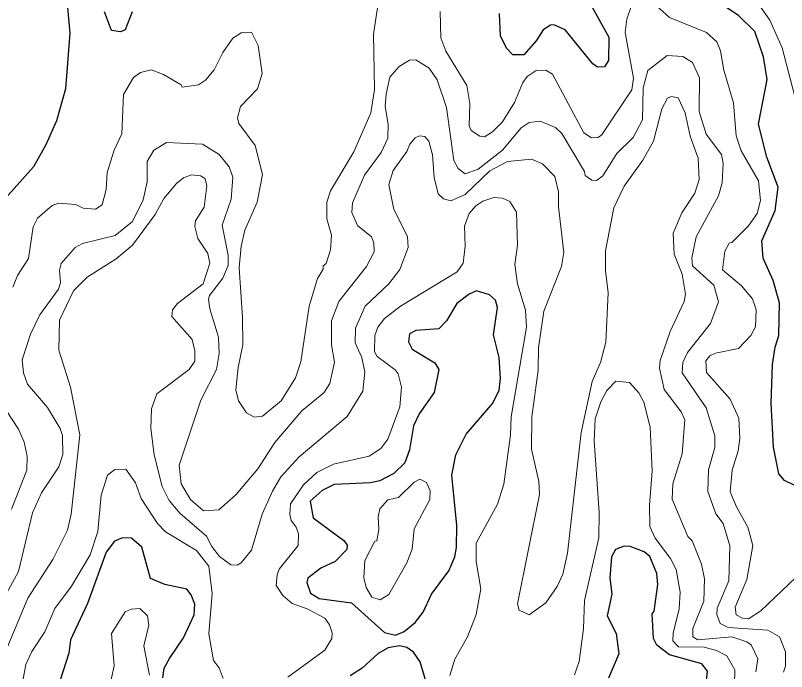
# Model space of a CAD drawing. Extents: x 763.2 to 816.8, y 7896.5 to 7952.7.
# Drawn here: x 788.764 to 791.494, y 7917.911 to 7920.235 of the extents above; entities that cross this region are included whole.
import ezdxf

# ---------------------------------------------------------------- set-up
doc = ezdxf.new("R2010")
doc.units = 0
doc.header["$LTSCALE"] = 0.064
doc.layers.add('1', color=7, linetype='Continuous', lineweight=25)
doc.layers.add('2', color=7, linetype='Continuous', lineweight=13)

msp = doc.modelspace()

# ---------------------------------------------------------------- linework, layer by layer
at = {"layer": '1'}
for points in [[(788.9441, 7920.3174), (788.9572, 7920.1728), (788.9408, 7919.9749), (788.9095, 7919.8617), (788.8717, 7919.7775), (788.8277, 7919.6994), (788.7297, 7919.5896)], [(790.7876, 7920.2976), (790.865, 7920.1586), (790.8635, 7920.0757), (790.8488, 7920.0536), (790.8243, 7920.0524), (790.8073, 7920.0643), (790.7096, 7920.1844), (790.6701, 7920.2015), (790.6576, 7920.201), (790.6321, 7920.1849), (790.6072, 7920.1458), (790.5638, 7920.0958), (790.5246, 7920.0962), (790.5037, 7920.1178), (790.4809, 7920.1622), (790.4771, 7920.2418)], [(791.5234, 7918.57), (791.4866, 7918.5879), (791.4662, 7918.612), (791.447, 7918.7068), (791.4389, 7918.8621), (791.4444, 7918.9994), (791.4535, 7919.0603), (791.4667, 7919.1013), (791.4685, 7919.2171), (791.446, 7919.296), (791.4111, 7919.3758), (791.406, 7919.4375), (791.4533, 7919.5444), (791.4634, 7919.6274), (791.4235, 7919.7333), (791.3945, 7919.8505), (791.4255, 7920.0082), (791.4121, 7920.0883), (791.3809, 7920.1785), (791.3231, 7920.2353), (791.268, 7920.2714)], [(789.1775, 7920.2484), (789.1531, 7920.1846), (789.1356, 7920.1771), (789.1041, 7920.1818), (789.0789, 7920.2476)], [(789.2864, 7917.8893), (789.2905, 7917.9236), (789.3098, 7917.9583), (789.3586, 7918.0312), (789.397, 7918.1128), (789.399, 7918.1505), (789.3864, 7918.1827), (789.3705, 7918.2032), (789.2934, 7918.2198), (789.2422, 7918.2407), (789.2118, 7918.3519), (789.1744, 7918.3841), (789.143, 7918.3854), (789.1149, 7918.3731), (789.0852, 7918.3339), (789.0191, 7918.1522), (788.9591, 7918.0239), (788.9532, 7917.9764), (788.8718, 7917.7233)], [(791.01, 7918.319), (790.9898, 7918.336), (790.9402, 7918.3543), (790.9185, 7918.3559), (790.8884, 7918.3441), (790.8743, 7918.318), (790.8685, 7918.2439), (790.8751, 7918.1856), (790.8587, 7918.1091), (790.89, 7918.0462), (790.8995, 7917.9748), (790.8639, 7917.8884)], [(791.0231, 7918.0282), (791.0182, 7918.1164), (791.0246, 7918.125), (791.0377, 7918.2204), (791.0344, 7918.259), (791.01, 7918.319)], [(791.2082, 7917.8591), (791.2135, 7917.9131), (791.1937, 7917.9386), (791.0797, 7917.9712), (791.034, 7918.005), (791.0231, 7918.0282)], [(790.2176, 7917.8744), (790.1967, 7917.9459), (790.1727, 7917.98), (790.1498, 7917.9969), (790.1235, 7918.0027), (790.0838, 7917.9961), (790.0475, 7917.9751), (789.9909, 7917.9238), (789.9486, 7917.8963)]]:
    msp.add_lwpolyline(points, dxfattribs=at)
msp.add_lwpolyline([(790.2363, 7918.1854), (790.2986, 7918.268), (790.3193, 7918.3175), (790.3256, 7918.3513), (790.326, 7918.4283), (790.3083, 7918.6067), (790.323, 7918.6797), (790.3591, 7918.752), (790.4542, 7918.8622), (790.4759, 7918.9083), (790.4805, 7918.9492), (790.4758, 7919.0242), (790.4563, 7919.1037), (790.4707, 7919.2007), (790.4635, 7919.2274), (790.4417, 7919.2453), (790.3964, 7919.2597), (790.3696, 7919.2486), (790.3262, 7919.2153), (790.2904, 7919.1538), (790.2626, 7919.1258), (790.1817, 7919.1199), (790.1587, 7919.1077), (790.1556, 7919.0793), (790.1689, 7919.053), (790.2489, 7919.0048), (790.2633, 7918.9812), (790.2468, 7918.8995), (790.1932, 7918.8244), (790.1737, 7918.7823), (790.1586, 7918.697), (790.1419, 7918.6503), (790.1032, 7918.613), (790.0539, 7918.5865), (790.0205, 7918.5796), (789.8924, 7918.5743), (789.8497, 7918.5531), (789.8071, 7918.5146), (789.8174, 7918.4558), (789.9261, 7918.3762), (789.9384, 7918.3593), (789.9375, 7918.3438), (789.8961, 7918.3008), (789.8457, 7918.2782), (789.7991, 7918.2429), (789.7958, 7918.2264), (789.8083, 7918.1891), (789.839, 7918.1703), (789.9531, 7918.1553), (790.0704, 7918.0496), (790.1093, 7918.0404), (790.1398, 7918.0533), (790.1788, 7918.0855), (790.2073, 7918.122)], close=True, dxfattribs=at)
at = {"layer": '2'}
for points in [[(790.075, 7920.3604), (790.0441, 7920.2552), (790.0315, 7920.1688), (790.0353, 7919.9725), (790.0225, 7919.8907), (789.9615, 7919.752)], [(791.3624, 7920.3228), (791.4338, 7920.218), (791.4782, 7920.1205), (791.5226, 7919.9485), (791.5446, 7919.7893), (791.5636, 7919.7421), (791.5956, 7919.7202), (791.6201, 7919.726), (791.6359, 7919.7482), (791.6673, 7919.84), (791.7392, 7919.9807), (791.7558, 7920.0333), (791.7824, 7920.0865), (791.8905, 7920.219), (791.8871, 7920.2637)], [(791.5265, 7918.2447), (791.4023, 7918.127), (791.3585, 7918.0986), (791.3372, 7918.1007), (791.3157, 7918.112), (791.3111, 7918.1393), (791.3528, 7918.2379), (791.3745, 7918.3583), (791.3568, 7918.4227), (791.316, 7918.4947), (791.2943, 7918.5484), (791.3009, 7918.6246), (791.322, 7918.693), (791.3284, 7918.7364), (791.3252, 7918.8086), (791.2944, 7918.8763), (791.2098, 7918.9711), (791.2074, 7919.0116), (791.2221, 7919.0296), (791.2421, 7919.0395), (791.3235, 7919.0556), (791.3674, 7919.1012), (791.3841, 7919.1327), (791.386, 7919.1932), (791.3733, 7919.2311), (791.3336, 7919.2779), (791.2663, 7919.3347), (791.2747, 7919.4001), (791.2899, 7919.4293), (791.2995, 7919.4315), (791.3588, 7919.4905), (791.3893, 7919.5343), (791.4009, 7919.5804), (791.3943, 7919.6493), (791.333, 7919.7558), (791.3149, 7919.8094), (791.3055, 7919.9262), (791.2717, 7920.0415), (791.2603, 7920.1103), (791.2465, 7920.1424), (791.2104, 7920.1751), (791.0792, 7920.2282), (791.0206, 7920.2807)], [(790.9441, 7920.2666), (790.9279, 7920.2217), (790.9228, 7920.1753), (790.9522, 7920.0127), (790.9456, 7919.9715), (790.8391, 7919.8111), (790.8258, 7919.8035), (790.8026, 7919.8023), (790.7761, 7919.8197), (790.665, 7920.0279), (790.6414, 7920.0419), (790.6075, 7920.0404), (790.5753, 7920.0194), (790.5599, 7919.9976), (790.5303, 7919.9264), (790.4878, 7919.8587), (790.453, 7919.8227), (790.4249, 7919.8059), (790.4077, 7919.8083), (790.3767, 7919.8277), (790.3707, 7919.8442), (790.3722, 7919.9229), (790.3622, 7919.9873), (790.2871, 7920.1089), (790.2704, 7920.1555), (790.2672, 7920.2491)], [(789.9615, 7919.752), (789.8797, 7919.6138), (789.8663, 7919.5745), (789.866, 7919.5153), (789.8824, 7919.4573), (789.8796, 7919.4051), (789.8636, 7919.3573), (789.8531, 7919.3481), (789.8529, 7919.3365), (789.8333, 7919.3037), (789.8038, 7919.2056), (789.7739, 7919.0085), (789.7551, 7918.9516), (789.7045, 7918.8699), (789.6383, 7918.8161), (789.6087, 7918.8129), (789.5819, 7918.8283), (789.5539, 7918.8705), (789.5441, 7918.9092), (789.5522, 7918.9887), (789.5685, 7919.0683), (789.5684, 7919.1669), (789.5556, 7919.3414), (789.5635, 7919.4179), (789.5767, 7919.4745), (789.6195, 7919.5738), (789.6391, 7919.6725), (789.6132, 7919.7751), (789.5543, 7919.8529), (789.5507, 7919.8723), (789.5608, 7919.9129), (789.6205, 7919.975), (789.6374, 7920.03), (789.623, 7920.1286), (789.6001, 7920.1763), (789.5637, 7920.1736), (789.5337, 7920.1549), (789.4983, 7920.1035), (789.4674, 7920.0426), (789.4372, 7920.0061), (789.4117, 7919.9893), (789.3546, 7919.9814), (789.351, 7919.9895), (789.2877, 7920.0265), (789.2442, 7920.0421), (789.2069, 7920.0328), (789.1816, 7920.0161), (789.1464, 7919.955), (789.141, 7919.8164), (789.1133, 7919.7577), (789.089, 7919.6796), (789.0852, 7919.6192), (789.0709, 7919.5647), (789.0471, 7919.5494), (789.0041, 7919.5525), (788.9774, 7919.5655), (788.9168, 7919.5704), (788.8945, 7919.5618), (788.8422, 7919.5172), (788.8273, 7919.4869), (788.8098, 7919.3747), (788.7716, 7919.3141), (788.7548, 7919.2733)], [(791.2468, 7918.1138), (791.2474, 7918.1364), (791.2891, 7918.2328), (791.2926, 7918.3565), (791.2692, 7918.4364), (791.2431, 7918.4701), (791.2154, 7918.549), (791.217, 7918.6264), (791.2397, 7918.7054), (791.2396, 7918.747), (791.2093, 7918.846), (791.1235, 7918.9693), (791.1268, 7919.0058), (791.1429, 7919.0413), (791.2238, 7919.1439), (791.2527, 7919.2207), (791.2367, 7919.2805), (791.1611, 7919.3484), (791.1579, 7919.3766), (791.1742, 7919.4511), (791.2531, 7919.5969), (791.2661, 7919.6428), (791.2695, 7919.7111), (791.2628, 7919.7429), (791.2085, 7919.8149), (791.1842, 7919.8953), (791.1855, 7920.0149), (791.1603, 7920.0687), (791.1259, 7920.0904), (791.0713, 7920.0934), (791.0022, 7920.0408), (790.9856, 7919.9795), (790.9834, 7919.8652), (790.9504, 7919.8036), (790.8932, 7919.7463), (790.8431, 7919.6671), (790.8211, 7919.6511), (790.8046, 7919.6519), (790.7804, 7919.6689), (790.778, 7919.6831), (790.6986, 7919.8175), (790.6758, 7919.8385), (790.6213, 7919.8613), (790.5827, 7919.8562), (790.5537, 7919.8371), (790.4877, 7919.7584), (790.4021, 7919.6914), (790.3556, 7919.6745), (790.3317, 7919.6933), (790.3164, 7919.7219), (790.2899, 7919.909), (790.2571, 7920.0076), (790.2281, 7920.0482), (790.1815, 7920.0782), (790.1591, 7920.0767), (790.1226, 7920.0549), (790.0899, 7920.0163), (790.0762, 7919.9568), (790.0732, 7919.913), (790.0829, 7919.8506), (790.0828, 7919.8012), (790.0591, 7919.7493), (789.9992, 7919.6691), (789.9568, 7919.5719), (789.9549, 7919.5373), (789.9751, 7919.4915), (790.0241, 7919.4516), (790.0333, 7919.4303), (790.0336, 7919.3975), (790.0069, 7919.3464), (789.9088, 7919.2221), (789.8828, 7919.1537), (789.8825, 7919.0683), (789.8938, 7919.007), (789.8775, 7918.9317), (789.8561, 7918.8982), (789.7779, 7918.8347), (789.6824, 7918.723), (789.6218, 7918.6292), (789.5444, 7918.5373), (789.4843, 7918.4843), (789.4302, 7918.4812), (789.3841, 7918.521), (789.3511, 7918.5764), (789.3435, 7918.6429), (789.4201, 7918.8723), (789.4753, 7918.9811), (789.4847, 7919.038), (789.4832, 7919.0958), (789.452, 7919.1958), (789.4471, 7919.2305), (789.4508, 7919.2436), (789.4983, 7919.3049), (789.5174, 7919.3497), (789.5174, 7919.3861)], [(790.0864, 7919.6361), (790.1015, 7919.6861), (790.1494, 7919.7532), (790.1603, 7919.7796), (790.1791, 7919.8013), (790.1938, 7919.8085), (790.2127, 7919.8067), (790.2275, 7919.7904), (790.2406, 7919.7421), (790.2459, 7919.661), (790.2601, 7919.6033), (790.2797, 7919.5857), (790.3049, 7919.5792), (790.3565, 7919.6008), (790.4432, 7919.6844), (790.5064, 7919.718), (790.5906, 7919.7265), (790.6302, 7919.71), (790.6728, 7919.6649), (790.686, 7919.6106), (790.6862, 7919.5573), (790.7057, 7919.3956), (790.6973, 7919.3464), (790.635, 7919.1885), (790.6155, 7919.0584), (790.6138, 7918.9788), (790.5925, 7918.8138), (790.591, 7918.6996), (790.6171, 7918.5844), (790.6187, 7918.5391), (790.5416, 7918.1513), (790.5466, 7918.1289), (790.5831, 7918.1128), (790.6421, 7918.1545), (790.6812, 7918.213), (790.7017, 7918.2566), (790.7187, 7918.3306), (790.7661, 7918.7581), (790.806, 7918.9387), (790.8348, 7919.006), (790.8537, 7919.0781), (790.8618, 7919.2523), (790.8522, 7919.3312), (790.8522, 7919.4011), (790.8817, 7919.554), (790.9187, 7919.631), (790.9843, 7919.7231), (791.0227, 7919.7901), (791.0522, 7919.9043), (791.0717, 7919.9425), (791.0868, 7919.9485), (791.1099, 7919.9431), (791.1342, 7919.8909), (791.152, 7919.8078), (791.1811, 7919.73), (791.1841, 7919.6542), (791.1689, 7919.606), (791.1225, 7919.5363), (791.092, 7919.4646), (791.0954, 7919.3898), (791.1235, 7919.3195), (791.1363, 7919.2484), (791.1312, 7919.2217), (791.082, 7919.1162), (791.0466, 7919.0132), (791.0444, 7918.9862), (791.0607, 7918.9107), (791.1211, 7918.8315), (791.1331, 7918.8031), (791.1236, 7918.6822), (791.0908, 7918.5761), (791.0889, 7918.522), (791.1443, 7918.39), (791.1594, 7918.375), (791.1923, 7918.2919), (791.2037, 7918.24), (791.2006, 7918.1612), (791.1614, 7918.0637), (791.1615, 7918.0341), (791.18, 7918.0243), (791.2999, 7918.034), (791.3534, 7918.0165), (791.368, 7918.0057), (791.3924, 7917.9568), (791.3844, 7917.9108)], [(789.4848, 7919.743), (789.4263, 7919.7789), (789.2989, 7919.7858), (789.2543, 7919.7587), (789.2302, 7919.7177), (789.23, 7919.6461), (789.2164, 7919.5823), (789.1782, 7919.506), (789.1172, 7919.4559), (789.0017, 7919.4274), (788.9756, 7919.4139), (788.9264, 7919.3569), (788.9198, 7919.3336), (788.9241, 7919.2879), (788.9163, 7919.2655), (788.8501, 7919.1755), (788.8176, 7919.107), (788.7881, 7919.015), (788.7927, 7918.9697), (788.8064, 7918.9293), (788.8771, 7918.8466), (788.9226, 7918.7718), (788.931, 7918.7473), (788.9324, 7918.6798), (788.9173, 7918.6364), (788.8562, 7918.5451), (788.8244, 7918.4734), (788.775, 7918.2663), (788.7113, 7918.1493)], [(789.5174, 7919.3861), (789.4962, 7919.4926), (789.5276, 7919.5843), (789.5339, 7919.6625), (789.5208, 7919.6987), (789.4848, 7919.743)], [(788.7054, 7917.9288), (788.8084, 7918.1717), (788.8968, 7918.309), (788.9487, 7918.4129), (788.9609, 7918.4688), (788.9916, 7918.7495), (788.9591, 7918.9182), (788.9181, 7919.0496), (788.9202, 7919.1556), (788.9699, 7919.2595), (789.0186, 7919.3079), (789.1205, 7919.3737), (789.1785, 7919.4221), (789.2586, 7919.5305), (789.2892, 7919.5869), (789.3341, 7919.64), (789.3593, 7919.6603), (789.3869, 7919.6706), (789.4202, 7919.6678), (789.4361, 7919.6566), (789.442, 7919.6322), (789.4318, 7919.5567), (789.4011, 7919.5077), (789.3995, 7919.4876), (789.4098, 7919.4448), (789.4454, 7919.3923), (789.4518, 7919.3579), (789.4287, 7919.2847), (789.3372, 7919.2155), (789.3201, 7919.1925), (789.3178, 7919.1695), (789.3896, 7919.0881), (789.3993, 7919.0472), (789.3993, 7919.0113), (789.3785, 7918.9813), (789.2651, 7918.895), (789.2463, 7918.8426), (789.2432, 7918.7719), (789.2548, 7918.6791), (789.2835, 7918.5671), (789.3083, 7918.5175), (789.3456, 7918.4722), (789.4409, 7918.3915), (789.459, 7918.354), (789.4869, 7918.3195), (789.5267, 7918.2893), (789.5489, 7918.2887), (789.5631, 7918.2965), (789.5999, 7918.342), (789.6377, 7918.4694), (789.6735, 7918.5508), (789.7038, 7918.6014), (789.768, 7918.672), (789.9388, 7918.815), (789.9942, 7918.9042), (790.0008, 7918.9716), (789.9897, 7919.0234), (789.9668, 7919.0759), (789.9682, 7919.1274), (790.0024, 7919.2054), (790.0862, 7919.2846)], [(790.0862, 7919.2846), (790.1247, 7919.3358), (790.1544, 7919.4134), (790.1522, 7919.4526), (790.1032, 7919.5479), (790.0864, 7919.6361)], [(789.7283, 7917.8918), (789.8589, 7917.9875), (789.8843, 7918.0282), (789.8853, 7918.0492), (789.8761, 7918.0772), (789.8591, 7918.1008), (789.7972, 7918.1334), (789.7439, 7918.1528), (789.7105, 7918.1814), (789.6872, 7918.2165), (789.6901, 7918.2543), (789.698, 7918.2744), (789.7645, 7918.3584), (789.7658, 7918.3996), (789.7577, 7918.4228), (789.7397, 7918.4466), (789.7349, 7918.4679), (789.7381, 7918.5053), (789.7832, 7918.5732), (789.8305, 7918.616), (789.8898, 7918.646), (790.016, 7918.6741), (790.057, 7918.7018), (790.0818, 7918.7343), (790.1253, 7918.8492), (790.1307, 7918.919), (790.119, 7918.9655), (790.1083, 7918.9796), (790.0445, 7919.0273), (790.0354, 7919.0456), (790.0368, 7919.1023), (790.0469, 7919.1316), (790.071, 7919.1623), (790.1268, 7919.2051), (790.3279, 7919.3277), (790.3493, 7919.3583), (790.3557, 7919.4178), (790.3537, 7919.4893), (790.3703, 7919.5336), (790.3936, 7919.5607), (790.4184, 7919.5778), (790.4577, 7919.5901), (790.4878, 7919.5884), (790.5139, 7919.5762), (790.5377, 7919.5383), (790.5414, 7919.4213), (790.5317, 7919.3536), (790.5416, 7919.2846), (790.5695, 7919.1918), (790.5727, 7919.1307), (790.5188, 7918.8135), (790.5168, 7918.7495), (790.4923, 7918.5753), (790.4704, 7918.5049), (790.3952, 7918.3668), (790.3953, 7918.3018), (790.4115, 7918.2046), (790.3947, 7918.1131), (790.3637, 7918.0349), (790.3195, 7917.956), (790.3017, 7917.8975)], [(790.7432, 7917.9001), (790.7598, 7917.9469), (790.775, 7918.0643), (790.7782, 7918.1637), (790.8291, 7918.3847), (790.8307, 7918.4752), (790.8127, 7918.7283), (790.816, 7918.8067), (790.8357, 7918.8671), (790.8577, 7918.9069), (790.8898, 7918.9405), (790.938, 7918.9355), (790.9704, 7918.8983), (790.9889, 7918.8657), (791.0112, 7918.7766), (791.0182, 7918.6217), (791.0083, 7918.5005), (791.0091, 7918.4255), (791.0281, 7918.3839), (791.0822, 7918.3116), (791.1032, 7918.2728), (791.1167, 7918.1933), (791.1138, 7918.1333), (791.092, 7918.048), (791.0907, 7918.0208), (791.111, 7917.9994), (791.202, 7917.9974), (791.2458, 7917.9864), (791.2819, 7917.9671), (791.3105, 7917.9172), (791.3088, 7917.8647)], [(788.7321, 7918.8353), (788.7746, 7918.77), (788.7956, 7918.7239), (788.8051, 7918.6742), (788.8042, 7918.6246), (788.7503, 7918.4865)], [(788.7797, 7917.8212), (788.8011, 7917.9362), (788.8221, 7917.9823), (788.8687, 7918.0526), (788.9038, 7918.1354), (788.9624, 7918.2137), (789.0281, 7918.3254), (789.0553, 7918.4077), (789.0674, 7918.5364), (789.0906, 7918.6071), (789.1162, 7918.6273), (789.1549, 7918.6288), (789.1889, 7918.5804), (789.2091, 7918.5247), (789.2674, 7918.4354), (789.2954, 7918.4062), (789.4047, 7918.3405), (789.4482, 7918.285), (789.4602, 7918.1883), (789.4488, 7918.0448), (789.4652, 7917.9506), (789.4848, 7917.9246), (789.4989, 7917.8864)], [(789.0974, 7917.8561), (789.1132, 7917.9322), (789.1036, 7918.0464), (789.153, 7918.1226), (789.1741, 7918.1321), (789.204, 7918.1354), (789.2314, 7918.1091), (789.2366, 7918.0756), (789.2187, 7918.0024), (789.2382, 7917.8982)], [(791.4895, 7917.9811), (791.4687, 7918.0346), (791.4273, 7918.0583), (791.287, 7918.0676), (791.2583, 7918.0818), (791.2468, 7918.1138)], [(791.4822, 7917.9094), (791.4897, 7917.9311), (791.4895, 7917.9811)]]:
    msp.add_lwpolyline(points, dxfattribs=at)
msp.add_lwpolyline([(790.0503, 7918.4141), (790.0485, 7918.4601), (790.0541, 7918.4882), (790.0818, 7918.5201), (790.1202, 7918.5277), (790.1759, 7918.5822), (790.1956, 7918.5924), (790.2193, 7918.5807), (790.2317, 7918.5516), (790.2307, 7918.5209), (790.1751, 7918.4168), (790.1684, 7918.3454), (790.1494, 7918.2966), (790.0854, 7918.1845), (790.0546, 7918.1655), (790.0261, 7918.1751), (790.0055, 7918.2088), (789.9975, 7918.243), (790.001, 7918.305), (790.0368, 7918.373), (790.0435, 7918.3751)], close=True, dxfattribs=at)

doc.saveas('drawing.dxf')
